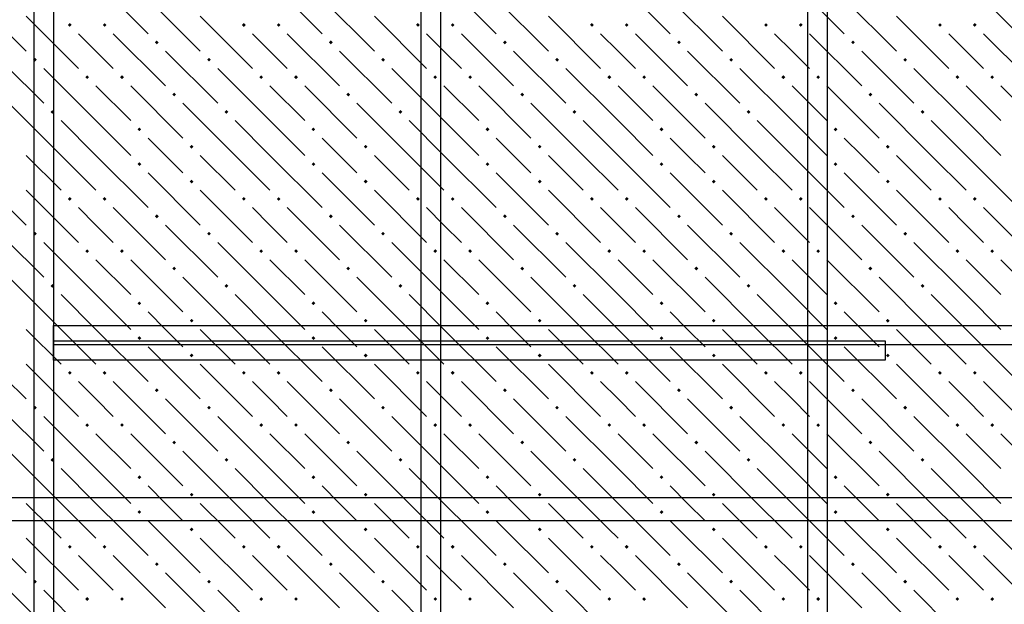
# Model space of a CAD drawing. Header units: millimetres. Extents: x 40580 to 1930067, y -240640 to 81020.
# Tile 407 of 656: x 1112635 to 1116029, y -189997 to -187980. Entities that reach past the tile are written whole.
import ezdxf

# ---------------------------------------------------------------- set-up
doc = ezdxf.new("R2010")
doc.units = ezdxf.units.MM
for name, color, linetype, lineweight in [('ЖБ Перекрытие верхний уровень', 7, 'Continuous', 35), ('Ребро вкладыша арматура S1', 52, 'Continuous', 25), ('Фоновоя арматура Х1', 52, 'Continuous', 25)]:
    doc.layers.add(name, color=color, linetype=linetype, lineweight=lineweight)

msp = doc.modelspace()

# ---------------------------------------------------------------- hatches: boundary and pattern name
at = {"layer": 'ЖБ Перекрытие верхний уровень', "linetype": 'Continuous', "lineweight": -3, "transparency": 33554687}
for points in [[(1112800.9, -187998.3), (1112807.4, -187991.8), (1112813.9, -187998.3), (1112807.4, -188004.8)], [(1112920.9, -187998.3), (1112927.4, -187991.8), (1112933.9, -187998.3), (1112927.4, -188004.8)], [(1113400.9, -187998.3), (1113407.4, -187991.8), (1113413.9, -187998.3), (1113407.4, -188004.8)], [(1113520.9, -187998.3), (1113527.4, -187991.8), (1113533.9, -187998.3), (1113527.4, -188004.8)], [(1114000.9, -187998.3), (1114007.4, -187991.8), (1114013.9, -187998.3), (1114007.4, -188004.8)], [(1114120.9, -187998.3), (1114127.4, -187991.8), (1114133.9, -187998.3), (1114127.4, -188004.8)], [(1114600.9, -187998.3), (1114607.4, -187991.8), (1114613.9, -187998.3), (1114607.4, -188004.8)], [(1114720.9, -187998.3), (1114727.4, -187991.8), (1114733.9, -187998.3), (1114727.4, -188004.8)], [(1115200.9, -187998.3), (1115207.4, -187991.8), (1115213.9, -187998.3), (1115207.4, -188004.8)], [(1115320.9, -187998.3), (1115327.4, -187991.8), (1115333.9, -187998.3), (1115327.4, -188004.8)], [(1115800.9, -187998.3), (1115807.4, -187991.8), (1115813.9, -187998.3), (1115807.4, -188004.8)], [(1115920.9, -187998.3), (1115927.4, -187991.8), (1115933.9, -187998.3), (1115927.4, -188004.8)], [(1113100.9, -188058.3), (1113107.4, -188051.8), (1113113.9, -188058.3), (1113107.4, -188064.8)], [(1113700.9, -188058.3), (1113707.4, -188051.8), (1113713.9, -188058.3), (1113707.4, -188064.8)], [(1114300.9, -188058.3), (1114307.4, -188051.8), (1114313.9, -188058.3), (1114307.4, -188064.8)], [(1114900.9, -188058.3), (1114907.4, -188051.8), (1114913.9, -188058.3), (1114907.4, -188064.8)], [(1115500.9, -188058.3), (1115507.4, -188051.8), (1115513.9, -188058.3), (1115507.4, -188064.8)], [(1112680.9, -188118.3), (1112687.4, -188111.8), (1112693.9, -188118.3), (1112687.4, -188124.8)], [(1113280.9, -188118.3), (1113287.4, -188111.8), (1113293.9, -188118.3), (1113287.4, -188124.8)], [(1113880.9, -188118.3), (1113887.4, -188111.8), (1113893.9, -188118.3), (1113887.4, -188124.8)], [(1114480.9, -188118.3), (1114487.4, -188111.8), (1114493.9, -188118.3), (1114487.4, -188124.8)], [(1115080.9, -188118.3), (1115087.4, -188111.8), (1115093.9, -188118.3), (1115087.4, -188124.8)], [(1115680.9, -188118.3), (1115687.4, -188111.8), (1115693.9, -188118.3), (1115687.4, -188124.8)], [(1112860.9, -188178.3), (1112867.4, -188171.8), (1112873.9, -188178.3), (1112867.4, -188184.8)], [(1112980.9, -188178.3), (1112987.4, -188171.8), (1112993.9, -188178.3), (1112987.4, -188184.8)], [(1113460.9, -188178.3), (1113467.4, -188171.8), (1113473.9, -188178.3), (1113467.4, -188184.8)], [(1113580.9, -188178.3), (1113587.4, -188171.8), (1113593.9, -188178.3), (1113587.4, -188184.8)], [(1114060.9, -188178.3), (1114067.4, -188171.8), (1114073.9, -188178.3), (1114067.4, -188184.8)], [(1114180.9, -188178.3), (1114187.4, -188171.8), (1114193.9, -188178.3), (1114187.4, -188184.8)], [(1114660.9, -188178.3), (1114667.4, -188171.8), (1114673.9, -188178.3), (1114667.4, -188184.8)], [(1114780.9, -188178.3), (1114787.4, -188171.8), (1114793.9, -188178.3), (1114787.4, -188184.8)], [(1115260.9, -188178.3), (1115267.4, -188171.8), (1115273.9, -188178.3), (1115267.4, -188184.8)], [(1115380.9, -188178.3), (1115387.4, -188171.8), (1115393.9, -188178.3), (1115387.4, -188184.8)], [(1115860.9, -188178.3), (1115867.4, -188171.8), (1115873.9, -188178.3), (1115867.4, -188184.8)], [(1115980.9, -188178.3), (1115987.4, -188171.8), (1115993.9, -188178.3), (1115987.4, -188184.8)], [(1113160.9, -188238.3), (1113167.4, -188231.8), (1113173.9, -188238.3), (1113167.4, -188244.8)], [(1113760.9, -188238.3), (1113767.4, -188231.8), (1113773.9, -188238.3), (1113767.4, -188244.8)], [(1114360.9, -188238.3), (1114367.4, -188231.8), (1114373.9, -188238.3), (1114367.4, -188244.8)], [(1114960.9, -188238.3), (1114967.4, -188231.8), (1114973.9, -188238.3), (1114967.4, -188244.8)], [(1115560.9, -188238.3), (1115567.4, -188231.8), (1115573.9, -188238.3), (1115567.4, -188244.8)], [(1112740.9, -188298.3), (1112747.4, -188291.8), (1112753.9, -188298.3), (1112747.4, -188304.8)], [(1113340.9, -188298.3), (1113347.4, -188291.8), (1113353.9, -188298.3), (1113347.4, -188304.8)], [(1113940.9, -188298.3), (1113947.4, -188291.8), (1113953.9, -188298.3), (1113947.4, -188304.8)], [(1114540.9, -188298.3), (1114547.4, -188291.8), (1114553.9, -188298.3), (1114547.4, -188304.8)], [(1115140.9, -188298.3), (1115147.4, -188291.8), (1115153.9, -188298.3), (1115147.4, -188304.8)], [(1115740.9, -188298.3), (1115747.4, -188291.8), (1115753.9, -188298.3), (1115747.4, -188304.8)], [(1113040.9, -188358.3), (1113047.4, -188351.8), (1113053.9, -188358.3), (1113047.4, -188364.8)], [(1113640.9, -188358.3), (1113647.4, -188351.8), (1113653.9, -188358.3), (1113647.4, -188364.8)], [(1114240.9, -188358.3), (1114247.4, -188351.8), (1114253.9, -188358.3), (1114247.4, -188364.8)], [(1114840.9, -188358.3), (1114847.4, -188351.8), (1114853.9, -188358.3), (1114847.4, -188364.8)], [(1115440.9, -188358.3), (1115447.4, -188351.8), (1115453.9, -188358.3), (1115447.4, -188364.8)], [(1113220.9, -188418.3), (1113227.4, -188411.8), (1113233.9, -188418.3), (1113227.4, -188424.8)], [(1113820.9, -188418.3), (1113827.4, -188411.8), (1113833.9, -188418.3), (1113827.4, -188424.8)], [(1114420.9, -188418.3), (1114427.4, -188411.8), (1114433.9, -188418.3), (1114427.4, -188424.8)], [(1115020.9, -188418.3), (1115027.4, -188411.8), (1115033.9, -188418.3), (1115027.4, -188424.8)], [(1115620.9, -188418.3), (1115627.4, -188411.8), (1115633.9, -188418.3), (1115627.4, -188424.8)], [(1113040.9, -188478.3), (1113047.4, -188471.8), (1113053.9, -188478.3), (1113047.4, -188484.8)], [(1113640.9, -188478.3), (1113647.4, -188471.8), (1113653.9, -188478.3), (1113647.4, -188484.8)], [(1114240.9, -188478.3), (1114247.4, -188471.8), (1114253.9, -188478.3), (1114247.4, -188484.8)], [(1114840.9, -188478.3), (1114847.4, -188471.8), (1114853.9, -188478.3), (1114847.4, -188484.8)], [(1115440.9, -188478.3), (1115447.4, -188471.8), (1115453.9, -188478.3), (1115447.4, -188484.8)], [(1113220.9, -188538.3), (1113227.4, -188531.8), (1113233.9, -188538.3), (1113227.4, -188544.8)], [(1113820.9, -188538.3), (1113827.4, -188531.8), (1113833.9, -188538.3), (1113827.4, -188544.8)], [(1114420.9, -188538.3), (1114427.4, -188531.8), (1114433.9, -188538.3), (1114427.4, -188544.8)], [(1115020.9, -188538.3), (1115027.4, -188531.8), (1115033.9, -188538.3), (1115027.4, -188544.8)], [(1115620.9, -188538.3), (1115627.4, -188531.8), (1115633.9, -188538.3), (1115627.4, -188544.8)], [(1112800.9, -188598.3), (1112807.4, -188591.8), (1112813.9, -188598.3), (1112807.4, -188604.8)], [(1112920.9, -188598.3), (1112927.4, -188591.8), (1112933.9, -188598.3), (1112927.4, -188604.8)], [(1113400.9, -188598.3), (1113407.4, -188591.8), (1113413.9, -188598.3), (1113407.4, -188604.8)], [(1113520.9, -188598.3), (1113527.4, -188591.8), (1113533.9, -188598.3), (1113527.4, -188604.8)], [(1114000.9, -188598.3), (1114007.4, -188591.8), (1114013.9, -188598.3), (1114007.4, -188604.8)], [(1114120.9, -188598.3), (1114127.4, -188591.8), (1114133.9, -188598.3), (1114127.4, -188604.8)], [(1114600.9, -188598.3), (1114607.4, -188591.8), (1114613.9, -188598.3), (1114607.4, -188604.8)], [(1114720.9, -188598.3), (1114727.4, -188591.8), (1114733.9, -188598.3), (1114727.4, -188604.8)], [(1115200.9, -188598.3), (1115207.4, -188591.8), (1115213.9, -188598.3), (1115207.4, -188604.8)], [(1115320.9, -188598.3), (1115327.4, -188591.8), (1115333.9, -188598.3), (1115327.4, -188604.8)], [(1115800.9, -188598.3), (1115807.4, -188591.8), (1115813.9, -188598.3), (1115807.4, -188604.8)], [(1115920.9, -188598.3), (1115927.4, -188591.8), (1115933.9, -188598.3), (1115927.4, -188604.8)], [(1113100.9, -188658.3), (1113107.4, -188651.8), (1113113.9, -188658.3), (1113107.4, -188664.8)], [(1113700.9, -188658.3), (1113707.4, -188651.8), (1113713.9, -188658.3), (1113707.4, -188664.8)], [(1114300.9, -188658.3), (1114307.4, -188651.8), (1114313.9, -188658.3), (1114307.4, -188664.8)], [(1114900.9, -188658.3), (1114907.4, -188651.8), (1114913.9, -188658.3), (1114907.4, -188664.8)], [(1115500.9, -188658.3), (1115507.4, -188651.8), (1115513.9, -188658.3), (1115507.4, -188664.8)], [(1112680.9, -188718.3), (1112687.4, -188711.8), (1112693.9, -188718.3), (1112687.4, -188724.8)], [(1113280.9, -188718.3), (1113287.4, -188711.8), (1113293.9, -188718.3), (1113287.4, -188724.8)], [(1113880.9, -188718.3), (1113887.4, -188711.8), (1113893.9, -188718.3), (1113887.4, -188724.8)], [(1114480.9, -188718.3), (1114487.4, -188711.8), (1114493.9, -188718.3), (1114487.4, -188724.8)], [(1115080.9, -188718.3), (1115087.4, -188711.8), (1115093.9, -188718.3), (1115087.4, -188724.8)], [(1115680.9, -188718.3), (1115687.4, -188711.8), (1115693.9, -188718.3), (1115687.4, -188724.8)], [(1112860.9, -188778.3), (1112867.4, -188771.8), (1112873.9, -188778.3), (1112867.4, -188784.8)], [(1112980.9, -188778.3), (1112987.4, -188771.8), (1112993.9, -188778.3), (1112987.4, -188784.8)], [(1113460.9, -188778.3), (1113467.4, -188771.8), (1113473.9, -188778.3), (1113467.4, -188784.8)], [(1113580.9, -188778.3), (1113587.4, -188771.8), (1113593.9, -188778.3), (1113587.4, -188784.8)], [(1114060.9, -188778.3), (1114067.4, -188771.8), (1114073.9, -188778.3), (1114067.4, -188784.8)], [(1114180.9, -188778.3), (1114187.4, -188771.8), (1114193.9, -188778.3), (1114187.4, -188784.8)], [(1114660.9, -188778.3), (1114667.4, -188771.8), (1114673.9, -188778.3), (1114667.4, -188784.8)], [(1114780.9, -188778.3), (1114787.4, -188771.8), (1114793.9, -188778.3), (1114787.4, -188784.8)], [(1115260.9, -188778.3), (1115267.4, -188771.8), (1115273.9, -188778.3), (1115267.4, -188784.8)], [(1115380.9, -188778.3), (1115387.4, -188771.8), (1115393.9, -188778.3), (1115387.4, -188784.8)], [(1115860.9, -188778.3), (1115867.4, -188771.8), (1115873.9, -188778.3), (1115867.4, -188784.8)], [(1115980.9, -188778.3), (1115987.4, -188771.8), (1115993.9, -188778.3), (1115987.4, -188784.8)], [(1113160.9, -188838.3), (1113167.4, -188831.8), (1113173.9, -188838.3), (1113167.4, -188844.8)], [(1113760.9, -188838.3), (1113767.4, -188831.8), (1113773.9, -188838.3), (1113767.4, -188844.8)], [(1114360.9, -188838.3), (1114367.4, -188831.8), (1114373.9, -188838.3), (1114367.4, -188844.8)], [(1114960.9, -188838.3), (1114967.4, -188831.8), (1114973.9, -188838.3), (1114967.4, -188844.8)], [(1115560.9, -188838.3), (1115567.4, -188831.8), (1115573.9, -188838.3), (1115567.4, -188844.8)], [(1112740.9, -188898.3), (1112747.4, -188891.8), (1112753.9, -188898.3), (1112747.4, -188904.8)], [(1113340.9, -188898.3), (1113347.4, -188891.8), (1113353.9, -188898.3), (1113347.4, -188904.8)], [(1113940.9, -188898.3), (1113947.4, -188891.8), (1113953.9, -188898.3), (1113947.4, -188904.8)], [(1114540.9, -188898.3), (1114547.4, -188891.8), (1114553.9, -188898.3), (1114547.4, -188904.8)], [(1115140.9, -188898.3), (1115147.4, -188891.8), (1115153.9, -188898.3), (1115147.4, -188904.8)], [(1115740.9, -188898.3), (1115747.4, -188891.8), (1115753.9, -188898.3), (1115747.4, -188904.8)], [(1113040.9, -188958.3), (1113047.4, -188951.8), (1113053.9, -188958.3), (1113047.4, -188964.8)], [(1113640.9, -188958.3), (1113647.4, -188951.8), (1113653.9, -188958.3), (1113647.4, -188964.8)], [(1114240.9, -188958.3), (1114247.4, -188951.8), (1114253.9, -188958.3), (1114247.4, -188964.8)], [(1114840.9, -188958.3), (1114847.4, -188951.8), (1114853.9, -188958.3), (1114847.4, -188964.8)], [(1115440.9, -188958.3), (1115447.4, -188951.8), (1115453.9, -188958.3), (1115447.4, -188964.8)], [(1113220.9, -189018.3), (1113227.4, -189011.8), (1113233.9, -189018.3), (1113227.4, -189024.8)], [(1113820.9, -189018.3), (1113827.4, -189011.8), (1113833.9, -189018.3), (1113827.4, -189024.8)], [(1114420.9, -189018.3), (1114427.4, -189011.8), (1114433.9, -189018.3), (1114427.4, -189024.8)], [(1115020.9, -189018.3), (1115027.4, -189011.8), (1115033.9, -189018.3), (1115027.4, -189024.8)], [(1115620.9, -189018.3), (1115627.4, -189011.8), (1115633.9, -189018.3), (1115627.4, -189024.8)], [(1113040.9, -189078.3), (1113047.4, -189071.8), (1113053.9, -189078.3), (1113047.4, -189084.8)], [(1113640.9, -189078.3), (1113647.4, -189071.8), (1113653.9, -189078.3), (1113647.4, -189084.8)], [(1114240.9, -189078.3), (1114247.4, -189071.8), (1114253.9, -189078.3), (1114247.4, -189084.8)], [(1114840.9, -189078.3), (1114847.4, -189071.8), (1114853.9, -189078.3), (1114847.4, -189084.8)], [(1115440.9, -189078.3), (1115447.4, -189071.8), (1115453.9, -189078.3), (1115447.4, -189084.8)], [(1113220.9, -189138.3), (1113227.4, -189131.8), (1113233.9, -189138.3), (1113227.4, -189144.8)], [(1113820.9, -189138.3), (1113827.4, -189131.8), (1113833.9, -189138.3), (1113827.4, -189144.8)], [(1114420.9, -189138.3), (1114427.4, -189131.8), (1114433.9, -189138.3), (1114427.4, -189144.8)], [(1115020.9, -189138.3), (1115027.4, -189131.8), (1115033.9, -189138.3), (1115027.4, -189144.8)], [(1115620.9, -189138.3), (1115627.4, -189131.8), (1115633.9, -189138.3), (1115627.4, -189144.8)], [(1112800.9, -189198.3), (1112807.4, -189191.8), (1112813.9, -189198.3), (1112807.4, -189204.8)], [(1112920.9, -189198.3), (1112927.4, -189191.8), (1112933.9, -189198.3), (1112927.4, -189204.8)], [(1113400.9, -189198.3), (1113407.4, -189191.8), (1113413.9, -189198.3), (1113407.4, -189204.8)], [(1113520.9, -189198.3), (1113527.4, -189191.8), (1113533.9, -189198.3), (1113527.4, -189204.8)], [(1114000.9, -189198.3), (1114007.4, -189191.8), (1114013.9, -189198.3), (1114007.4, -189204.8)], [(1114120.9, -189198.3), (1114127.4, -189191.8), (1114133.9, -189198.3), (1114127.4, -189204.8)], [(1114600.9, -189198.3), (1114607.4, -189191.8), (1114613.9, -189198.3), (1114607.4, -189204.8)], [(1114720.9, -189198.3), (1114727.4, -189191.8), (1114733.9, -189198.3), (1114727.4, -189204.8)], [(1115200.9, -189198.3), (1115207.4, -189191.8), (1115213.9, -189198.3), (1115207.4, -189204.8)], [(1115320.9, -189198.3), (1115327.4, -189191.8), (1115333.9, -189198.3), (1115327.4, -189204.8)], [(1115800.9, -189198.3), (1115807.4, -189191.8), (1115813.9, -189198.3), (1115807.4, -189204.8)], [(1115920.9, -189198.3), (1115927.4, -189191.8), (1115933.9, -189198.3), (1115927.4, -189204.8)], [(1113100.9, -189258.3), (1113107.4, -189251.8), (1113113.9, -189258.3), (1113107.4, -189264.8)], [(1113700.9, -189258.3), (1113707.4, -189251.8), (1113713.9, -189258.3), (1113707.4, -189264.8)], [(1114300.9, -189258.3), (1114307.4, -189251.8), (1114313.9, -189258.3), (1114307.4, -189264.8)], [(1114900.9, -189258.3), (1114907.4, -189251.8), (1114913.9, -189258.3), (1114907.4, -189264.8)], [(1115500.9, -189258.3), (1115507.4, -189251.8), (1115513.9, -189258.3), (1115507.4, -189264.8)], [(1112680.9, -189318.3), (1112687.4, -189311.8), (1112693.9, -189318.3), (1112687.4, -189324.8)], [(1113280.9, -189318.3), (1113287.4, -189311.8), (1113293.9, -189318.3), (1113287.4, -189324.8)], [(1113880.9, -189318.3), (1113887.4, -189311.8), (1113893.9, -189318.3), (1113887.4, -189324.8)], [(1114480.9, -189318.3), (1114487.4, -189311.8), (1114493.9, -189318.3), (1114487.4, -189324.8)], [(1115080.9, -189318.3), (1115087.4, -189311.8), (1115093.9, -189318.3), (1115087.4, -189324.8)], [(1115680.9, -189318.3), (1115687.4, -189311.8), (1115693.9, -189318.3), (1115687.4, -189324.8)], [(1112860.9, -189378.3), (1112867.4, -189371.8), (1112873.9, -189378.3), (1112867.4, -189384.8)], [(1112980.9, -189378.3), (1112987.4, -189371.8), (1112993.9, -189378.3), (1112987.4, -189384.8)], [(1113460.9, -189378.3), (1113467.4, -189371.8), (1113473.9, -189378.3), (1113467.4, -189384.8)], [(1113580.9, -189378.3), (1113587.4, -189371.8), (1113593.9, -189378.3), (1113587.4, -189384.8)], [(1114060.9, -189378.3), (1114067.4, -189371.8), (1114073.9, -189378.3), (1114067.4, -189384.8)], [(1114180.9, -189378.3), (1114187.4, -189371.8), (1114193.9, -189378.3), (1114187.4, -189384.8)], [(1114660.9, -189378.3), (1114667.4, -189371.8), (1114673.9, -189378.3), (1114667.4, -189384.8)], [(1114780.9, -189378.3), (1114787.4, -189371.8), (1114793.9, -189378.3), (1114787.4, -189384.8)], [(1115260.9, -189378.3), (1115267.4, -189371.8), (1115273.9, -189378.3), (1115267.4, -189384.8)], [(1115380.9, -189378.3), (1115387.4, -189371.8), (1115393.9, -189378.3), (1115387.4, -189384.8)], [(1115860.9, -189378.3), (1115867.4, -189371.8), (1115873.9, -189378.3), (1115867.4, -189384.8)], [(1115980.9, -189378.3), (1115987.4, -189371.8), (1115993.9, -189378.3), (1115987.4, -189384.8)], [(1113160.9, -189438.3), (1113167.4, -189431.8), (1113173.9, -189438.3), (1113167.4, -189444.8)], [(1113760.9, -189438.3), (1113767.4, -189431.8), (1113773.9, -189438.3), (1113767.4, -189444.8)], [(1114360.9, -189438.3), (1114367.4, -189431.8), (1114373.9, -189438.3), (1114367.4, -189444.8)], [(1114960.9, -189438.3), (1114967.4, -189431.8), (1114973.9, -189438.3), (1114967.4, -189444.8)], [(1115560.9, -189438.3), (1115567.4, -189431.8), (1115573.9, -189438.3), (1115567.4, -189444.8)], [(1112740.9, -189498.3), (1112747.4, -189491.8), (1112753.9, -189498.3), (1112747.4, -189504.8)], [(1113340.9, -189498.3), (1113347.4, -189491.8), (1113353.9, -189498.3), (1113347.4, -189504.8)], [(1113940.9, -189498.3), (1113947.4, -189491.8), (1113953.9, -189498.3), (1113947.4, -189504.8)], [(1114540.9, -189498.3), (1114547.4, -189491.8), (1114553.9, -189498.3), (1114547.4, -189504.8)], [(1115140.9, -189498.3), (1115147.4, -189491.8), (1115153.9, -189498.3), (1115147.4, -189504.8)], [(1115740.9, -189498.3), (1115747.4, -189491.8), (1115753.9, -189498.3), (1115747.4, -189504.8)], [(1113040.9, -189558.3), (1113047.4, -189551.8), (1113053.9, -189558.3), (1113047.4, -189564.8)], [(1113640.9, -189558.3), (1113647.4, -189551.8), (1113653.9, -189558.3), (1113647.4, -189564.8)], [(1114240.9, -189558.3), (1114247.4, -189551.8), (1114253.9, -189558.3), (1114247.4, -189564.8)], [(1114840.9, -189558.3), (1114847.4, -189551.8), (1114853.9, -189558.3), (1114847.4, -189564.8)], [(1115440.9, -189558.3), (1115447.4, -189551.8), (1115453.9, -189558.3), (1115447.4, -189564.8)], [(1113220.9, -189618.3), (1113227.4, -189611.8), (1113233.9, -189618.3), (1113227.4, -189624.8)], [(1113820.9, -189618.3), (1113827.4, -189611.8), (1113833.9, -189618.3), (1113827.4, -189624.8)], [(1114420.9, -189618.3), (1114427.4, -189611.8), (1114433.9, -189618.3), (1114427.4, -189624.8)], [(1115020.9, -189618.3), (1115027.4, -189611.8), (1115033.9, -189618.3), (1115027.4, -189624.8)], [(1115620.9, -189618.3), (1115627.4, -189611.8), (1115633.9, -189618.3), (1115627.4, -189624.8)], [(1113040.9, -189678.3), (1113047.4, -189671.8), (1113053.9, -189678.3), (1113047.4, -189684.8)], [(1113640.9, -189678.3), (1113647.4, -189671.8), (1113653.9, -189678.3), (1113647.4, -189684.8)], [(1114240.9, -189678.3), (1114247.4, -189671.8), (1114253.9, -189678.3), (1114247.4, -189684.8)], [(1114840.9, -189678.3), (1114847.4, -189671.8), (1114853.9, -189678.3), (1114847.4, -189684.8)], [(1115440.9, -189678.3), (1115447.4, -189671.8), (1115453.9, -189678.3), (1115447.4, -189684.8)], [(1113220.9, -189738.3), (1113224.3, -189734.9), (1113230.5, -189734.9), (1113233.9, -189738.3), (1113227.4, -189744.8)], [(1113224.3, -189734.9), (1113227.4, -189731.8), (1113230.5, -189734.9)], [(1113820.9, -189738.3), (1113824.3, -189734.9), (1113830.5, -189734.9), (1113833.9, -189738.3), (1113827.4, -189744.8)], [(1113824.3, -189734.9), (1113827.4, -189731.8), (1113830.5, -189734.9)], [(1114420.9, -189738.3), (1114424.3, -189734.9), (1114430.5, -189734.9), (1114433.9, -189738.3), (1114427.4, -189744.8)], [(1114424.3, -189734.9), (1114427.4, -189731.8), (1114430.5, -189734.9)], [(1115020.9, -189738.3), (1115024.3, -189734.9), (1115030.5, -189734.9), (1115033.9, -189738.3), (1115027.4, -189744.8)], [(1115024.3, -189734.9), (1115027.4, -189731.8), (1115030.5, -189734.9)], [(1115620.9, -189738.3), (1115624.3, -189734.9), (1115630.5, -189734.9), (1115633.9, -189738.3), (1115627.4, -189744.8)], [(1115624.3, -189734.9), (1115627.4, -189731.8), (1115630.5, -189734.9)], [(1112800.9, -189798.3), (1112807.4, -189791.8), (1112813.9, -189798.3), (1112807.4, -189804.8)], [(1112920.9, -189798.3), (1112927.4, -189791.8), (1112933.9, -189798.3), (1112927.4, -189804.8)], [(1113400.9, -189798.3), (1113407.4, -189791.8), (1113413.9, -189798.3), (1113407.4, -189804.8)], [(1113520.9, -189798.3), (1113527.4, -189791.8), (1113533.9, -189798.3), (1113527.4, -189804.8)], [(1114000.9, -189798.3), (1114007.4, -189791.8), (1114013.9, -189798.3), (1114007.4, -189804.8)], [(1114120.9, -189798.3), (1114127.4, -189791.8), (1114133.9, -189798.3), (1114127.4, -189804.8)], [(1114600.9, -189798.3), (1114607.4, -189791.8), (1114613.9, -189798.3), (1114607.4, -189804.8)], [(1114720.9, -189798.3), (1114727.4, -189791.8), (1114733.9, -189798.3), (1114727.4, -189804.8)], [(1115200.9, -189798.3), (1115207.4, -189791.8), (1115213.9, -189798.3), (1115207.4, -189804.8)], [(1115320.9, -189798.3), (1115327.4, -189791.8), (1115333.9, -189798.3), (1115327.4, -189804.8)], [(1115800.9, -189798.3), (1115807.4, -189791.8), (1115813.9, -189798.3), (1115807.4, -189804.8)], [(1115920.9, -189798.3), (1115927.4, -189791.8), (1115933.9, -189798.3), (1115927.4, -189804.8)], [(1113100.9, -189858.3), (1113107.4, -189851.8), (1113113.9, -189858.3), (1113107.4, -189864.8)], [(1113700.9, -189858.3), (1113707.4, -189851.8), (1113713.9, -189858.3), (1113707.4, -189864.8)], [(1114300.9, -189858.3), (1114307.4, -189851.8), (1114313.9, -189858.3), (1114307.4, -189864.8)], [(1114900.9, -189858.3), (1114907.4, -189851.8), (1114913.9, -189858.3), (1114907.4, -189864.8)], [(1115500.9, -189858.3), (1115507.4, -189851.8), (1115513.9, -189858.3), (1115507.4, -189864.8)], [(1112680.9, -189918.3), (1112687.4, -189911.8), (1112693.9, -189918.3), (1112687.4, -189924.8)], [(1113280.9, -189918.3), (1113287.4, -189911.8), (1113293.9, -189918.3), (1113287.4, -189924.8)], [(1113880.9, -189918.3), (1113887.4, -189911.8), (1113893.9, -189918.3), (1113887.4, -189924.8)], [(1114480.9, -189918.3), (1114487.4, -189911.8), (1114493.9, -189918.3), (1114487.4, -189924.8)], [(1115080.9, -189918.3), (1115087.4, -189911.8), (1115093.9, -189918.3), (1115087.4, -189924.8)], [(1115680.9, -189918.3), (1115687.4, -189911.8), (1115693.9, -189918.3), (1115687.4, -189924.8)], [(1112860.9, -189978.3), (1112867.4, -189971.8), (1112873.9, -189978.3), (1112867.4, -189984.8)], [(1112980.9, -189978.3), (1112987.4, -189971.8), (1112993.9, -189978.3), (1112987.4, -189984.8)], [(1113460.9, -189978.3), (1113467.4, -189971.8), (1113473.9, -189978.3), (1113467.4, -189984.8)], [(1113580.9, -189978.3), (1113587.4, -189971.8), (1113593.9, -189978.3), (1113587.4, -189984.8)], [(1114060.9, -189978.3), (1114067.4, -189971.8), (1114073.9, -189978.3), (1114067.4, -189984.8)], [(1114180.9, -189978.3), (1114187.4, -189971.8), (1114193.9, -189978.3), (1114187.4, -189984.8)], [(1114660.9, -189978.3), (1114667.4, -189971.8), (1114673.9, -189978.3), (1114667.4, -189984.8)], [(1114780.9, -189978.3), (1114787.4, -189971.8), (1114793.9, -189978.3), (1114787.4, -189984.8)], [(1115260.9, -189978.3), (1115267.4, -189971.8), (1115273.9, -189978.3), (1115267.4, -189984.8)], [(1115380.9, -189978.3), (1115387.4, -189971.8), (1115393.9, -189978.3), (1115387.4, -189984.8)], [(1115860.9, -189978.3), (1115867.4, -189971.8), (1115873.9, -189978.3), (1115867.4, -189984.8)], [(1115980.9, -189978.3), (1115987.4, -189971.8), (1115993.9, -189978.3), (1115987.4, -189984.8)]]:
    msp.add_hatch(color=7, dxfattribs=at).paths.add_polyline_path(points, flags=16)

# ---------------------------------------------------------------- linework, layer by layer
at = {"color": 38, "linetype": 'Continuous', "lineweight": 25, "true_color": 0x5f1e0f, "transparency": 33554687}
msp.add_lwpolyline([(1112751.8, -189088.2), (1115618.4, -189088.2), (1115618.4, -189154.9), (1112751.8, -189154.9), (1112751.8, -189088.2)], dxfattribs=at)
at = {"layer": 'ЖБ Перекрытие верхний уровень', "color": 9, "linetype": 'Continuous', "lineweight": -3, "true_color": 0xc7c7c7, "transparency": 33554687}
for p, q in [((1112897.4, -187848.3), (1113077.4, -188028.3)), ((1113497.4, -187848.3), (1113677.4, -188028.3)), ((1114097.4, -187848.3), (1114277.4, -188028.3)), ((1114697.4, -187848.3), (1114877.4, -188028.3)), ((1115297.4, -187848.3), (1115477.4, -188028.3)), ((1115897.4, -187848.3), (1116077.4, -188028.3)), ((1113077.4, -187908.3), (1113257.4, -188088.3)), ((1113677.4, -187908.3), (1113857.4, -188088.3)), ((1114277.4, -187908.3), (1114457.4, -188088.3)), ((1114877.4, -187908.3), (1115057.4, -188088.3)), ((1115477.4, -187908.3), (1115657.4, -188088.3)), ((1112657.4, -187968.3), (1112837.4, -188148.3)), ((1113257.4, -187968.3), (1113437.4, -188148.3)), ((1113857.4, -187968.3), (1114037.4, -188148.3)), ((1114457.4, -187968.3), (1114637.4, -188148.3)), ((1115057.4, -187968.3), (1115237.4, -188148.3)), ((1115657.4, -187968.3), (1115837.4, -188148.3)), ((1112585.1, -188016), (1112657.4, -188088.3)), ((1112897.4, -188088.3), (1112837.4, -188028.3)), ((1112957.4, -188028.3), (1113137.4, -188208.3)), ((1113497.4, -188088.3), (1113437.4, -188028.3)), ((1113557.4, -188028.3), (1113737.4, -188208.3)), ((1114097.4, -188088.3), (1114037.4, -188028.3)), ((1114157.4, -188028.3), (1114337.4, -188208.3)), ((1114697.4, -188088.3), (1114637.4, -188028.3)), ((1114757.4, -188028.3), (1114937.4, -188208.3)), ((1115297.4, -188088.3), (1115237.4, -188028.3)), ((1115357.4, -188028.3), (1115537.4, -188208.3)), ((1115897.4, -188088.3), (1115837.4, -188028.3)), ((1115957.4, -188028.3), (1116137.4, -188208.3)), ((1112957.4, -188148.3), (1112897.4, -188088.3)), ((1113137.4, -188088.3), (1113317.4, -188268.3)), ((1113557.4, -188148.3), (1113497.4, -188088.3)), ((1113737.4, -188088.3), (1113917.4, -188268.3)), ((1114157.4, -188148.3), (1114097.4, -188088.3)), ((1114337.4, -188088.3), (1114517.4, -188268.3)), ((1114757.4, -188148.3), (1114697.4, -188088.3)), ((1114937.4, -188088.3), (1115117.4, -188268.3)), ((1115357.4, -188148.3), (1115297.4, -188088.3)), ((1115537.4, -188088.3), (1115717.4, -188268.3)), ((1115957.4, -188148.3), (1115897.4, -188088.3)), ((1112585.1, -188136), (1112717.4, -188268.3)), ((1112897.4, -188328.3), (1112717.4, -188148.3)), ((1113497.4, -188328.3), (1113317.4, -188148.3)), ((1114097.4, -188328.3), (1113917.4, -188148.3)), ((1114697.4, -188328.3), (1114517.4, -188148.3)), ((1115297.4, -188328.3), (1115117.4, -188148.3)), ((1115897.4, -188328.3), (1115717.4, -188148.3)), ((1112897.4, -188208.3), (1113017.4, -188328.3)), ((1113017.4, -188208.3), (1113197.4, -188388.3)), ((1113497.4, -188208.3), (1113617.4, -188328.3)), ((1113617.4, -188208.3), (1113797.4, -188388.3)), ((1114097.4, -188208.3), (1114217.4, -188328.3)), ((1114217.4, -188208.3), (1114397.4, -188388.3)), ((1114697.4, -188208.3), (1114817.4, -188328.3)), ((1114817.4, -188208.3), (1114997.4, -188388.3)), ((1115297.4, -188208.3), (1115417.4, -188328.3)), ((1115417.4, -188208.3), (1115597.4, -188388.3)), ((1115897.4, -188208.3), (1116017.4, -188328.3)), ((1116017.4, -188208.3), (1116197.4, -188388.3)), ((1112777.4, -188448.3), (1112597.4, -188268.3)), ((1113377.4, -188448.3), (1113197.4, -188268.3)), ((1113977.4, -188448.3), (1113797.4, -188268.3)), ((1114577.4, -188448.3), (1114397.4, -188268.3)), ((1115177.4, -188448.3), (1114997.4, -188268.3)), ((1115777.4, -188448.3), (1115597.4, -188268.3)), ((1112777.4, -188328.3), (1112897.4, -188448.3)), ((1112897.4, -188328.3), (1113017.4, -188448.3)), ((1113377.4, -188328.3), (1113497.4, -188448.3)), ((1113497.4, -188328.3), (1113617.4, -188448.3)), ((1113977.4, -188328.3), (1114097.4, -188448.3)), ((1114097.4, -188328.3), (1114217.4, -188448.3)), ((1114577.4, -188328.3), (1114697.4, -188448.3)), ((1114697.4, -188328.3), (1114817.4, -188448.3)), ((1115177.4, -188328.3), (1115297.4, -188448.3)), ((1115297.4, -188328.3), (1115417.4, -188448.3)), ((1115777.4, -188328.3), (1115897.4, -188448.3)), ((1115897.4, -188328.3), (1116017.4, -188448.3)), ((1113137.4, -188448.3), (1113077.4, -188388.3)), ((1113737.4, -188448.3), (1113677.4, -188388.3)), ((1114337.4, -188448.3), (1114277.4, -188388.3)), ((1114937.4, -188448.3), (1114877.4, -188388.3)), ((1115537.4, -188448.3), (1115477.4, -188388.3)), ((1112657.4, -188448.3), (1112777.4, -188568.3)), ((1112777.4, -188448.3), (1112897.4, -188568.3)), ((1112897.4, -188448.3), (1113077.4, -188628.3)), ((1113197.4, -188508.3), (1113137.4, -188448.3)), ((1113257.4, -188448.3), (1113377.4, -188568.3)), ((1113377.4, -188448.3), (1113497.4, -188568.3)), ((1113497.4, -188448.3), (1113677.4, -188628.3)), ((1113797.4, -188508.3), (1113737.4, -188448.3)), ((1113857.4, -188448.3), (1113977.4, -188568.3)), ((1113977.4, -188448.3), (1114097.4, -188568.3)), ((1114097.4, -188448.3), (1114277.4, -188628.3)), ((1114397.4, -188508.3), (1114337.4, -188448.3)), ((1114457.4, -188448.3), (1114577.4, -188568.3)), ((1114577.4, -188448.3), (1114697.4, -188568.3)), ((1114697.4, -188448.3), (1114877.4, -188628.3)), ((1114997.4, -188508.3), (1114937.4, -188448.3)), ((1115057.4, -188448.3), (1115177.4, -188568.3)), ((1115177.4, -188448.3), (1115297.4, -188568.3)), ((1115297.4, -188448.3), (1115477.4, -188628.3)), ((1115597.4, -188508.3), (1115537.4, -188448.3)), ((1115657.4, -188448.3), (1115777.4, -188568.3)), ((1115777.4, -188448.3), (1115897.4, -188568.3)), ((1115897.4, -188448.3), (1116077.4, -188628.3)), ((1113077.4, -188508.3), (1113257.4, -188688.3)), ((1113677.4, -188508.3), (1113857.4, -188688.3)), ((1114277.4, -188508.3), (1114457.4, -188688.3)), ((1114877.4, -188508.3), (1115057.4, -188688.3)), ((1115477.4, -188508.3), (1115657.4, -188688.3)), ((1112657.4, -188568.3), (1112837.4, -188748.3)), ((1113257.4, -188568.3), (1113437.4, -188748.3)), ((1113857.4, -188568.3), (1114037.4, -188748.3)), ((1114457.4, -188568.3), (1114637.4, -188748.3)), ((1115057.4, -188568.3), (1115237.4, -188748.3)), ((1115657.4, -188568.3), (1115837.4, -188748.3)), ((1112585.1, -188616), (1112657.4, -188688.3)), ((1112897.4, -188688.3), (1112837.4, -188628.3)), ((1112957.4, -188628.3), (1113137.4, -188808.3)), ((1113497.4, -188688.3), (1113437.4, -188628.3)), ((1113557.4, -188628.3), (1113737.4, -188808.3)), ((1114097.4, -188688.3), (1114037.4, -188628.3)), ((1114157.4, -188628.3), (1114337.4, -188808.3)), ((1114697.4, -188688.3), (1114637.4, -188628.3)), ((1114757.4, -188628.3), (1114937.4, -188808.3)), ((1115297.4, -188688.3), (1115237.4, -188628.3)), ((1115357.4, -188628.3), (1115537.4, -188808.3)), ((1115897.4, -188688.3), (1115837.4, -188628.3)), ((1115957.4, -188628.3), (1116137.4, -188808.3)), ((1112957.4, -188748.3), (1112897.4, -188688.3)), ((1113137.4, -188688.3), (1113317.4, -188868.3)), ((1113557.4, -188748.3), (1113497.4, -188688.3)), ((1113737.4, -188688.3), (1113917.4, -188868.3)), ((1114157.4, -188748.3), (1114097.4, -188688.3)), ((1114337.4, -188688.3), (1114517.4, -188868.3)), ((1114757.4, -188748.3), (1114697.4, -188688.3)), ((1114937.4, -188688.3), (1115117.4, -188868.3)), ((1115357.4, -188748.3), (1115297.4, -188688.3)), ((1115537.4, -188688.3), (1115717.4, -188868.3)), ((1115957.4, -188748.3), (1115897.4, -188688.3)), ((1112585.1, -188736), (1112717.4, -188868.3)), ((1112897.4, -188928.3), (1112717.4, -188748.3)), ((1113497.4, -188928.3), (1113317.4, -188748.3)), ((1114097.4, -188928.3), (1113917.4, -188748.3)), ((1114697.4, -188928.3), (1114517.4, -188748.3)), ((1115297.4, -188928.3), (1115117.4, -188748.3)), ((1115897.4, -188928.3), (1115717.4, -188748.3)), ((1112897.4, -188808.3), (1113017.4, -188928.3)), ((1113017.4, -188808.3), (1113197.4, -188988.3)), ((1113497.4, -188808.3), (1113617.4, -188928.3)), ((1113617.4, -188808.3), (1113797.4, -188988.3)), ((1114097.4, -188808.3), (1114217.4, -188928.3)), ((1114217.4, -188808.3), (1114397.4, -188988.3)), ((1114697.4, -188808.3), (1114817.4, -188928.3)), ((1114817.4, -188808.3), (1114997.4, -188988.3)), ((1115297.4, -188808.3), (1115417.4, -188928.3)), ((1115417.4, -188808.3), (1115597.4, -188988.3)), ((1115897.4, -188808.3), (1116017.4, -188928.3)), ((1116017.4, -188808.3), (1116197.4, -188988.3)), ((1112777.4, -189048.3), (1112597.4, -188868.3)), ((1113377.4, -189048.3), (1113197.4, -188868.3)), ((1113977.4, -189048.3), (1113797.4, -188868.3)), ((1114577.4, -189048.3), (1114397.4, -188868.3)), ((1115177.4, -189048.3), (1114997.4, -188868.3)), ((1115777.4, -189048.3), (1115597.4, -188868.3)), ((1112777.4, -188928.3), (1112897.4, -189048.3)), ((1112897.4, -188928.3), (1113017.4, -189048.3)), ((1113377.4, -188928.3), (1113497.4, -189048.3)), ((1113497.4, -188928.3), (1113617.4, -189048.3)), ((1113977.4, -188928.3), (1114097.4, -189048.3)), ((1114097.4, -188928.3), (1114217.4, -189048.3)), ((1114577.4, -188928.3), (1114697.4, -189048.3)), ((1114697.4, -188928.3), (1114817.4, -189048.3)), ((1115177.4, -188928.3), (1115297.4, -189048.3)), ((1115297.4, -188928.3), (1115417.4, -189048.3)), ((1115777.4, -188928.3), (1115897.4, -189048.3)), ((1115897.4, -188928.3), (1116017.4, -189048.3)), ((1113137.4, -189048.3), (1113077.4, -188988.3)), ((1113737.4, -189048.3), (1113677.4, -188988.3)), ((1114337.4, -189048.3), (1114277.4, -188988.3)), ((1114937.4, -189048.3), (1114877.4, -188988.3)), ((1115537.4, -189048.3), (1115477.4, -188988.3)), ((1112657.4, -189048.3), (1112777.4, -189168.3)), ((1112777.4, -189048.3), (1112897.4, -189168.3)), ((1112897.4, -189048.3), (1113077.4, -189228.3)), ((1113197.4, -189108.3), (1113137.4, -189048.3)), ((1113257.4, -189048.3), (1113377.4, -189168.3)), ((1113377.4, -189048.3), (1113497.4, -189168.3)), ((1113497.4, -189048.3), (1113677.4, -189228.3)), ((1113797.4, -189108.3), (1113737.4, -189048.3)), ((1113857.4, -189048.3), (1113977.4, -189168.3)), ((1113977.4, -189048.3), (1114097.4, -189168.3)), ((1114097.4, -189048.3), (1114277.4, -189228.3)), ((1114397.4, -189108.3), (1114337.4, -189048.3)), ((1114457.4, -189048.3), (1114577.4, -189168.3)), ((1114577.4, -189048.3), (1114697.4, -189168.3)), ((1114697.4, -189048.3), (1114877.4, -189228.3)), ((1114997.4, -189108.3), (1114937.4, -189048.3)), ((1115057.4, -189048.3), (1115177.4, -189168.3)), ((1115177.4, -189048.3), (1115297.4, -189168.3)), ((1115297.4, -189048.3), (1115477.4, -189228.3)), ((1115597.4, -189108.3), (1115537.4, -189048.3)), ((1115657.4, -189048.3), (1115777.4, -189168.3)), ((1115777.4, -189048.3), (1115897.4, -189168.3)), ((1115897.4, -189048.3), (1116077.4, -189228.3)), ((1113077.4, -189108.3), (1113257.4, -189288.3)), ((1113677.4, -189108.3), (1113857.4, -189288.3)), ((1114277.4, -189108.3), (1114457.4, -189288.3)), ((1114877.4, -189108.3), (1115057.4, -189288.3)), ((1115477.4, -189108.3), (1115657.4, -189288.3)), ((1112657.4, -189168.3), (1112837.4, -189348.3)), ((1113257.4, -189168.3), (1113437.4, -189348.3)), ((1113857.4, -189168.3), (1114037.4, -189348.3)), ((1114457.4, -189168.3), (1114637.4, -189348.3)), ((1115057.4, -189168.3), (1115237.4, -189348.3)), ((1115657.4, -189168.3), (1115837.4, -189348.3)), ((1112585.1, -189216), (1112657.4, -189288.3)), ((1112897.4, -189288.3), (1112837.4, -189228.3)), ((1112957.4, -189228.3), (1113137.4, -189408.3)), ((1113497.4, -189288.3), (1113437.4, -189228.3)), ((1113557.4, -189228.3), (1113737.4, -189408.3)), ((1114097.4, -189288.3), (1114037.4, -189228.3)), ((1114157.4, -189228.3), (1114337.4, -189408.3)), ((1114697.4, -189288.3), (1114637.4, -189228.3)), ((1114757.4, -189228.3), (1114937.4, -189408.3)), ((1115297.4, -189288.3), (1115237.4, -189228.3)), ((1115357.4, -189228.3), (1115537.4, -189408.3)), ((1115897.4, -189288.3), (1115837.4, -189228.3)), ((1115957.4, -189228.3), (1116137.4, -189408.3)), ((1112957.4, -189348.3), (1112897.4, -189288.3)), ((1113137.4, -189288.3), (1113317.4, -189468.3)), ((1113557.4, -189348.3), (1113497.4, -189288.3)), ((1113737.4, -189288.3), (1113917.4, -189468.3)), ((1114157.4, -189348.3), (1114097.4, -189288.3)), ((1114337.4, -189288.3), (1114517.4, -189468.3)), ((1114757.4, -189348.3), (1114697.4, -189288.3)), ((1114937.4, -189288.3), (1115117.4, -189468.3)), ((1115357.4, -189348.3), (1115297.4, -189288.3)), ((1115537.4, -189288.3), (1115717.4, -189468.3)), ((1115957.4, -189348.3), (1115897.4, -189288.3)), ((1112585.1, -189336), (1112717.4, -189468.3)), ((1112897.4, -189528.3), (1112717.4, -189348.3)), ((1113497.4, -189528.3), (1113317.4, -189348.3)), ((1114097.4, -189528.3), (1113917.4, -189348.3)), ((1114697.4, -189528.3), (1114517.4, -189348.3)), ((1115297.4, -189528.3), (1115117.4, -189348.3)), ((1115897.4, -189528.3), (1115717.4, -189348.3)), ((1112897.4, -189408.3), (1113017.4, -189528.3)), ((1113017.4, -189408.3), (1113197.4, -189588.3)), ((1113497.4, -189408.3), (1113617.4, -189528.3)), ((1113617.4, -189408.3), (1113797.4, -189588.3)), ((1114097.4, -189408.3), (1114217.4, -189528.3)), ((1114217.4, -189408.3), (1114397.4, -189588.3)), ((1114697.4, -189408.3), (1114817.4, -189528.3)), ((1114817.4, -189408.3), (1114997.4, -189588.3)), ((1115297.4, -189408.3), (1115417.4, -189528.3)), ((1115417.4, -189408.3), (1115597.4, -189588.3)), ((1115897.4, -189408.3), (1116017.4, -189528.3)), ((1116017.4, -189408.3), (1116197.4, -189588.3)), ((1112777.4, -189648.3), (1112597.4, -189468.3)), ((1113377.4, -189648.3), (1113197.4, -189468.3)), ((1113977.4, -189648.3), (1113797.4, -189468.3)), ((1114577.4, -189648.3), (1114397.4, -189468.3)), ((1115177.4, -189648.3), (1114997.4, -189468.3)), ((1115777.4, -189648.3), (1115597.4, -189468.3)), ((1112777.4, -189528.3), (1112897.4, -189648.3)), ((1112897.4, -189528.3), (1113017.4, -189648.3)), ((1113377.4, -189528.3), (1113497.4, -189648.3)), ((1113497.4, -189528.3), (1113617.4, -189648.3)), ((1113977.4, -189528.3), (1114097.4, -189648.3)), ((1114097.4, -189528.3), (1114217.4, -189648.3)), ((1114577.4, -189528.3), (1114697.4, -189648.3)), ((1114697.4, -189528.3), (1114817.4, -189648.3)), ((1115177.4, -189528.3), (1115297.4, -189648.3)), ((1115297.4, -189528.3), (1115417.4, -189648.3)), ((1115777.4, -189528.3), (1115897.4, -189648.3)), ((1115897.4, -189528.3), (1116017.4, -189648.3)), ((1113137.4, -189648.3), (1113077.4, -189588.3)), ((1113737.4, -189648.3), (1113677.4, -189588.3)), ((1114337.4, -189648.3), (1114277.4, -189588.3)), ((1114937.4, -189648.3), (1114877.4, -189588.3)), ((1115537.4, -189648.3), (1115477.4, -189588.3)), ((1112657.4, -189648.3), (1112744, -189734.9)), ((1112777.4, -189648.3), (1112864, -189734.9)), ((1112897.4, -189648.3), (1112984, -189734.9)), ((1113197.4, -189708.3), (1113137.4, -189648.3)), ((1113257.4, -189648.3), (1113344, -189734.9)), ((1113377.4, -189648.3), (1113464, -189734.9)), ((1113497.4, -189648.3), (1113584, -189734.9)), ((1113797.4, -189708.3), (1113737.4, -189648.3)), ((1113857.4, -189648.3), (1113944, -189734.9)), ((1113977.4, -189648.3), (1114064, -189734.9)), ((1114097.4, -189648.3), (1114184, -189734.9)), ((1114397.4, -189708.3), (1114337.4, -189648.3)), ((1114457.4, -189648.3), (1114544, -189734.9)), ((1114577.4, -189648.3), (1114664, -189734.9)), ((1114697.4, -189648.3), (1114784, -189734.9)), ((1114997.4, -189708.3), (1114937.4, -189648.3)), ((1115057.4, -189648.3), (1115144, -189734.9)), ((1115177.4, -189648.3), (1115264, -189734.9)), ((1115297.4, -189648.3), (1115384, -189734.9)), ((1115597.4, -189708.3), (1115537.4, -189648.3)), ((1115657.4, -189648.3), (1115744, -189734.9)), ((1115777.4, -189648.3), (1115864, -189734.9)), ((1115897.4, -189648.3), (1115984, -189734.9)), ((1113077.4, -189708.3), (1113104, -189734.9)), ((1113677.4, -189708.3), (1113704, -189734.9)), ((1114277.4, -189708.3), (1114304, -189734.9)), ((1114877.4, -189708.3), (1114904, -189734.9)), ((1115477.4, -189708.3), (1115504, -189734.9)), ((1112504, -189734.9), (1112657.4, -189888.3)), ((1112744, -189734.9), (1112777.4, -189768.3)), ((1112864, -189734.9), (1112897.4, -189768.3)), ((1112984, -189734.9), (1113077.4, -189828.3)), ((1113104, -189734.9), (1113257.4, -189888.3)), ((1113344, -189734.9), (1113377.4, -189768.3)), ((1113464, -189734.9), (1113497.4, -189768.3)), ((1113584, -189734.9), (1113677.4, -189828.3)), ((1113704, -189734.9), (1113857.4, -189888.3)), ((1113944, -189734.9), (1113977.4, -189768.3)), ((1114064, -189734.9), (1114097.4, -189768.3)), ((1114184, -189734.9), (1114277.4, -189828.3)), ((1114304, -189734.9), (1114457.4, -189888.3)), ((1114544, -189734.9), (1114577.4, -189768.3)), ((1114664, -189734.9), (1114697.4, -189768.3)), ((1114784, -189734.9), (1114877.4, -189828.3)), ((1114904, -189734.9), (1115057.4, -189888.3)), ((1115144, -189734.9), (1115177.4, -189768.3)), ((1115264, -189734.9), (1115297.4, -189768.3)), ((1115384, -189734.9), (1115477.4, -189828.3)), ((1115504, -189734.9), (1115657.4, -189888.3)), ((1115744, -189734.9), (1115777.4, -189768.3)), ((1115864, -189734.9), (1115897.4, -189768.3)), ((1115984, -189734.9), (1116077.4, -189828.3)), ((1112657.4, -189768.3), (1112837.4, -189948.3)), ((1113257.4, -189768.3), (1113437.4, -189948.3)), ((1113857.4, -189768.3), (1114037.4, -189948.3)), ((1114457.4, -189768.3), (1114637.4, -189948.3)), ((1115057.4, -189768.3), (1115237.4, -189948.3)), ((1115657.4, -189768.3), (1115837.4, -189948.3)), ((1112897.4, -189888.3), (1112837.4, -189828.3)), ((1112957.4, -189828.3), (1113137.4, -190008.3)), ((1113497.4, -189888.3), (1113437.4, -189828.3)), ((1113557.4, -189828.3), (1113737.4, -190008.3)), ((1114097.4, -189888.3), (1114037.4, -189828.3)), ((1114157.4, -189828.3), (1114337.4, -190008.3)), ((1114697.4, -189888.3), (1114637.4, -189828.3)), ((1114757.4, -189828.3), (1114937.4, -190008.3)), ((1115297.4, -189888.3), (1115237.4, -189828.3)), ((1115357.4, -189828.3), (1115537.4, -190008.3)), ((1115897.4, -189888.3), (1115837.4, -189828.3)), ((1115957.4, -189828.3), (1116137.4, -190008.3)), ((1112537.4, -189888.3), (1112717.4, -190068.3)), ((1112957.4, -189948.3), (1112897.4, -189888.3)), ((1113137.4, -189888.3), (1113317.4, -190068.3)), ((1113557.4, -189948.3), (1113497.4, -189888.3)), ((1113737.4, -189888.3), (1113917.4, -190068.3)), ((1114157.4, -189948.3), (1114097.4, -189888.3)), ((1114337.4, -189888.3), (1114517.4, -190068.3)), ((1114757.4, -189948.3), (1114697.4, -189888.3)), ((1114937.4, -189888.3), (1115117.4, -190068.3)), ((1115357.4, -189948.3), (1115297.4, -189888.3)), ((1115537.4, -189888.3), (1115717.4, -190068.3)), ((1115957.4, -189948.3), (1115897.4, -189888.3)), ((1112897.4, -190128.3), (1112717.4, -189948.3)), ((1113497.4, -190128.3), (1113317.4, -189948.3)), ((1114097.4, -190128.3), (1113917.4, -189948.3)), ((1114697.4, -190128.3), (1114517.4, -189948.3)), ((1115297.4, -190128.3), (1115117.4, -189948.3)), ((1115897.4, -190128.3), (1115717.4, -189948.3))]:
    msp.add_line(p, q, dxfattribs=at)
at = {"layer": 'Ребро вкладыша арматура S1', "color": 7, "linetype": 'Continuous', "lineweight": 25, "transparency": 33554687}
msp.add_lwpolyline([(1118585.1, -189708.2), (1105585.1, -189708.2), (1105585.1, -189628.2), (1118585.1, -189628.2), (1118585.1, -189708.2)], dxfattribs=at)
msp.add_lwpolyline([(1118585.1, -189708.2), (1105585.1, -189708.2), (1105585.1, -189628.2), (1118585.1, -189628.2), (1118585.1, -189708.2)], dxfattribs=at)
at = {"layer": 'Фоновоя арматура Х1', "color": 251, "linetype": 'Continuous', "lineweight": -3, "true_color": 0x656565, "transparency": 33554687}
for points in [[(1112751.8, -184034.9), (1112751.8, -192101.6), (1112685.1, -192101.6), (1112685.1, -184034.9), (1112751.8, -184034.9)], [(1112751.8, -184034.9), (1112751.8, -192101.6), (1112685.1, -192101.6), (1112685.1, -184034.9), (1112751.8, -184034.9)], [(1114085.1, -184034.9), (1114085.1, -192101.6), (1114018.4, -192101.6), (1114018.4, -184034.9), (1114085.1, -184034.9)], [(1114085.1, -184034.9), (1114085.1, -192101.6), (1114018.4, -192101.6), (1114018.4, -184034.9), (1114085.1, -184034.9)], [(1115418.4, -184034.9), (1115418.4, -192101.6), (1115351.8, -192101.6), (1115351.8, -184034.9), (1115418.4, -184034.9)], [(1115418.4, -184034.9), (1115418.4, -192101.6), (1115351.8, -192101.6), (1115351.8, -184034.9), (1115418.4, -184034.9)], [(1118951.8, -189101.6), (1112751.8, -189101.6), (1112751.8, -189034.9), (1118951.8, -189034.9), (1118951.8, -189101.6)], [(1118951.8, -189101.6), (1112751.8, -189101.6), (1112751.8, -189034.9), (1118951.8, -189034.9), (1118951.8, -189101.6)]]:
    msp.add_lwpolyline(points, dxfattribs=at)

doc.saveas('drawing.dxf')
